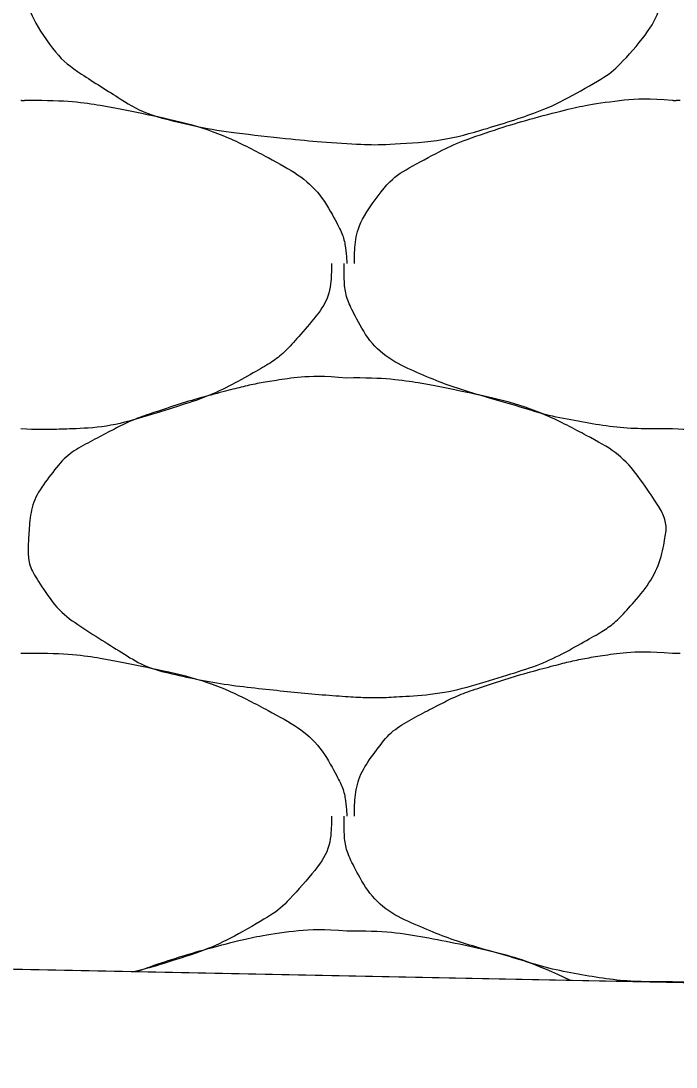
# Model space of a CAD drawing. Extents: x 1373719 to 1374161, y 379835 to 380167.
# Drawn here: x 1373979.789 to 1373980.253, y 380112.332 to 380113.071 of the extents above; entities that cross this region are included whole.
import ezdxf

# ---------------------------------------------------------------- set-up
doc = ezdxf.new("R2010")
doc.units = 0
doc.layers.add('Aggregate Base Course', color=7, linetype='Continuous')
doc.layers.add('SIGNATURE', color=7, linetype='Continuous')

msp = doc.modelspace()

# ---------------------------------------------------------------- linework, layer by layer
msp.add_line((1373975.04446, 380112.49606), (1373985.46305, 380112.28769))
at = {"layer": 'Aggregate Base Course'}
for points, degree in [([(1373980.01981, 380113.20943), (1373980.04617, 380113.20979), (1373980.07263, 380113.20582), (1373980.13123, 380113.19386), (1373980.16092, 380113.18405), (1373980.21074, 380113.15735), (1373980.22438, 380113.14289), (1373980.2433, 380113.11449), (1373980.24636, 380113.10466), (1373980.24177, 380113.07913), (1373980.23296, 380113.06234), (1373980.21118, 380113.03802), (1373980.20285, 380113.03166), (1373980.17447, 380113.01552), (1373980.15659, 380113.00688), (1373980.11126, 380112.99256), (1373980.08574, 380112.98608), (1373980.04623, 380112.98361), (1373980.03297, 380112.98356), (1373979.99998, 380112.98576), (1373979.9802, 380112.98767), (1373979.93861, 380112.99222), (1373979.91711, 380112.99566), (1373979.87796, 380113.00472), (1373979.86278, 380113.01415), (1373979.82913, 380113.03524), (1373979.81461, 380113.04615), (1373979.79553, 380113.07535), (1373979.79423, 380113.08596), (1373979.79565, 380113.11063), (1373979.79872, 380113.12534), (1373979.81983, 380113.1533), (1373979.83138, 380113.16082), (1373979.85705, 380113.17421), (1373979.86869, 380113.18001), (1373979.89909, 380113.19027), (1373979.91694, 380113.19568), (1373979.94653, 380113.20338), (1373979.95785, 380113.20583), (1373979.98608, 380113.21024), (1373980.00311, 380113.21088), (1373980.01981, 380113.20943)], 3), ([(1373979.78941, 380113.01503), (1373979.79121, 380113.01493), (1373979.79301, 380113.01514), (1373979.79481, 380113.01503)], 2), ([(1373979.79481, 380113.01503), (1373979.82117, 380113.01539), (1373979.84763, 380113.01142), (1373979.87401, 380113.00603), (1373979.90623, 380112.99946), (1373979.93592, 380112.98965), (1373979.96581, 380112.97363), (1373979.98574, 380112.96295), (1373980.00165, 380112.94904), (1373980.01261, 380112.92863), (1373980.01733, 380112.91985), (1373980.01908, 380112.91093), (1373980.01981, 380112.90163), (1373980.01986, 380112.90104), (1373980.01993, 380112.90042), (1373980.01981, 380112.89983)], 3), ([(1373980.02521, 380112.89983), (1373980.02523, 380112.90043), (1373980.0252, 380112.90103), (1373980.02554, 380112.91681), (1373980.02982, 380112.93138), (1373980.04952, 380112.95845), (1373980.06178, 380112.96642), (1373980.08745, 380112.97981), (1373980.09909, 380112.98561), (1373980.12949, 380112.99587), (1373980.14734, 380113.00128), (1373980.17693, 380113.00898), (1373980.18825, 380113.01143), (1373980.21648, 380113.01584), (1373980.23351, 380113.01648), (1373980.25021, 380113.01503)], 3), ([(1373980.25021, 380113.01503), (1373980.25201, 380113.01493), (1373980.25381, 380113.01514), (1373980.25561, 380113.01503)], 2), ([(1373980.00901, 380112.89983), (1373980.00906, 380112.89804), (1373980.00907, 380112.89623), (1373980.00901, 380112.89443), (1373980.00834, 380112.87619), (1373979.99677, 380112.86038), (1373979.98381, 380112.84583), (1373979.97563, 380112.83665), (1373979.96705, 380112.83006), (1373979.95681, 380112.82423), (1373979.93867, 380112.81392), (1373979.92079, 380112.80528), (1373979.90101, 380112.79903), (1373979.87546, 380112.79096), (1373979.84996, 380112.78386), (1373979.82361, 380112.78283), (1373979.81221, 380112.78239), (1373979.8008, 380112.78232), (1373979.78941, 380112.78283)], 3), ([(1373980.25021, 380112.78283), (1373980.24781, 380112.78283), (1373980.24541, 380112.78283), (1373980.24301, 380112.78283), (1373980.22313, 380112.78283), (1373980.20333, 380112.78469), (1373980.18361, 380112.78823), (1373980.16258, 380112.79201), (1373980.14252, 380112.79843), (1373980.12207, 380112.80431), (1373980.1044, 380112.80939), (1373980.08733, 380112.81508), (1373980.07021, 380112.82243), (1373980.05116, 380112.83062), (1373980.03529, 380112.84442), (1373980.02521, 380112.86383), (1373980.02003, 380112.87381), (1373980.01801, 380112.88396), (1373980.01801, 380112.89443), (1373980.01801, 380112.89623), (1373980.01801, 380112.89803), (1373980.01801, 380112.89983)], 3), ([(1373980.46981, 380112.89983), (1373980.46986, 380112.89804), (1373980.46987, 380112.89623), (1373980.46914, 380112.87619), (1373980.45757, 380112.86038), (1373980.43643, 380112.83665), (1373980.42785, 380112.83006), (1373980.39947, 380112.81392), (1373980.38159, 380112.80528), (1373980.33626, 380112.79096), (1373980.31076, 380112.78386), (1373980.27301, 380112.78239), (1373980.2616, 380112.78232), (1373980.25021, 380112.78283)], 3), ([(1373980.01981, 380112.81883), (1373980.04617, 380112.81919), (1373980.07263, 380112.81522), (1373980.09901, 380112.80983), (1373980.13123, 380112.80326), (1373980.16092, 380112.79345), (1373980.19081, 380112.77743), (1373980.21074, 380112.76675), (1373980.22438, 380112.75229), (1373980.23761, 380112.73243), (1373980.2433, 380112.72389), (1373980.24636, 380112.71406), (1373980.24481, 380112.70543), (1373980.24177, 380112.68853), (1373980.23296, 380112.67174), (1373980.21961, 380112.65683), (1373980.21118, 380112.64742), (1373980.20285, 380112.64106), (1373980.19261, 380112.63523), (1373980.17447, 380112.62492), (1373980.15659, 380112.61628), (1373980.13681, 380112.61003), (1373980.11126, 380112.60196), (1373980.08574, 380112.59548), (1373980.05941, 380112.59383), (1373980.04623, 380112.59301), (1373980.03297, 380112.59296), (1373980.01981, 380112.59383), (1373979.99998, 380112.59516), (1373979.9802, 380112.59707), (1373979.96041, 380112.59923), (1373979.93861, 380112.60162), (1373979.91711, 380112.60506), (1373979.89561, 380112.61003), (1373979.87796, 380112.61412), (1373979.86278, 380112.62355), (1373979.84701, 380112.63343), (1373979.82913, 380112.64464), (1373979.81461, 380112.65555), (1373979.80201, 380112.67483), (1373979.79553, 380112.68475), (1373979.79423, 380112.69536), (1373979.79481, 380112.70543), (1373979.79565, 380112.72003), (1373979.79872, 380112.73474), (1373979.80921, 380112.74863), (1373979.81983, 380112.7627), (1373979.83138, 380112.77022), (1373979.84521, 380112.77743), (1373979.85705, 380112.78361), (1373979.86869, 380112.78941), (1373979.88121, 380112.79363), (1373979.89909, 380112.79967), (1373979.91694, 380112.80508), (1373979.93521, 380112.80983), (1373979.94653, 380112.81278), (1373979.95785, 380112.81523), (1373979.96941, 380112.81703), (1373979.98608, 380112.81964), (1373980.00311, 380112.82028), (1373980.01981, 380112.81883)], 3), ([(1373979.78941, 380112.62443), (1373979.79121, 380112.62433), (1373979.79301, 380112.62454), (1373979.79481, 380112.62443)], 2), ([(1373979.79481, 380112.62443), (1373979.82117, 380112.62479), (1373979.84763, 380112.62082), (1373979.87401, 380112.61543), (1373979.90623, 380112.60886), (1373979.93592, 380112.59905), (1373979.96581, 380112.58303), (1373979.98574, 380112.57235), (1373980.00165, 380112.55844), (1373980.01261, 380112.53803), (1373980.01733, 380112.52925), (1373980.01908, 380112.52033), (1373980.01981, 380112.51103), (1373980.01986, 380112.51044), (1373980.01993, 380112.50982), (1373980.01981, 380112.50923)], 3), ([(1373980.02521, 380112.50923), (1373980.02523, 380112.50983), (1373980.0252, 380112.51043), (1373980.02521, 380112.51103), (1373980.02554, 380112.52621), (1373980.02982, 380112.54078), (1373980.03961, 380112.55423), (1373980.04952, 380112.56785), (1373980.06178, 380112.57582), (1373980.07561, 380112.58303), (1373980.08745, 380112.58921), (1373980.09909, 380112.59501), (1373980.11161, 380112.59923), (1373980.12949, 380112.60527), (1373980.14734, 380112.61068), (1373980.16561, 380112.61543), (1373980.17693, 380112.61838), (1373980.18825, 380112.62083), (1373980.19981, 380112.62263), (1373980.21648, 380112.62524), (1373980.23351, 380112.62588), (1373980.25021, 380112.62443)], 3), ([(1373980.25021, 380112.62443), (1373980.25201, 380112.62433), (1373980.25381, 380112.62454), (1373980.25561, 380112.62443)], 2), ([(1373980.00901, 380112.50923), (1373980.00906, 380112.50744), (1373980.00907, 380112.50563), (1373980.00834, 380112.48559), (1373979.99677, 380112.46978), (1373979.97563, 380112.44605), (1373979.96705, 380112.43946), (1373979.93867, 380112.42332), (1373979.92079, 380112.41468), (1373979.89079, 380112.40521), (1373979.88058, 380112.40213), (1373979.87032, 380112.39954)], 3), ([(1373980.25021, 380112.39223), (1373980.24781, 380112.39223), (1373980.24541, 380112.39223), (1373980.24301, 380112.39223), (1373980.22313, 380112.39223), (1373980.20333, 380112.39409), (1373980.18361, 380112.39763), (1373980.16258, 380112.40141), (1373980.14252, 380112.40783), (1373980.12207, 380112.41371), (1373980.1044, 380112.41879), (1373980.08733, 380112.42448), (1373980.07021, 380112.43183), (1373980.05116, 380112.44002), (1373980.03529, 380112.45382), (1373980.02521, 380112.47323), (1373980.02003, 380112.48321), (1373980.01801, 380112.49336), (1373980.01801, 380112.50383), (1373980.01801, 380112.50563), (1373980.01801, 380112.50743), (1373980.01801, 380112.50923)], 3), ([(1373980.46981, 380112.50923), (1373980.46986, 380112.50744), (1373980.46987, 380112.50563), (1373980.46981, 380112.50383), (1373980.46914, 380112.48559), (1373980.45757, 380112.46978), (1373980.44461, 380112.45523), (1373980.43643, 380112.44605), (1373980.42785, 380112.43946), (1373980.41761, 380112.43363), (1373980.39947, 380112.42332), (1373980.38159, 380112.41468), (1373980.36181, 380112.40843), (1373980.33626, 380112.40036), (1373980.31076, 380112.39326), (1373980.28441, 380112.39223), (1373980.27301, 380112.39179), (1373980.2616, 380112.39172), (1373980.25021, 380112.39223)], 3), ([(1373979.87178, 380112.39951), (1373979.87488, 380112.40078), (1373979.87802, 380112.40196), (1373979.89909, 380112.40907), (1373979.91694, 380112.41448), (1373979.94653, 380112.42218), (1373979.95785, 380112.42463), (1373979.98608, 380112.42904), (1373980.00311, 380112.42968), (1373980.01981, 380112.42823)], 3), ([(1373980.01981, 380112.42823), (1373980.04617, 380112.42859), (1373980.07263, 380112.42462), (1373980.12658, 380112.41361), (1373980.15229, 380112.40561), (1373980.17787, 380112.39339)], 3)]:
    msp.add_open_spline(points, degree=degree, dxfattribs=at)
at = {"layer": 'SIGNATURE'}
msp.add_lwpolyline([(1373985.46305, 380112.28769), (1373981.88549, 380113.18208), (1373980.01227, 380113.65039), (1373979.58596, 380113.66744), (1373979.84637, 380113.40702), (1373979.02563, 380113.43985), (1373978.64776, 380112.424), (1373980.01451, 380112.39666)], close=True, dxfattribs=at)

doc.saveas('drawing.dxf')
